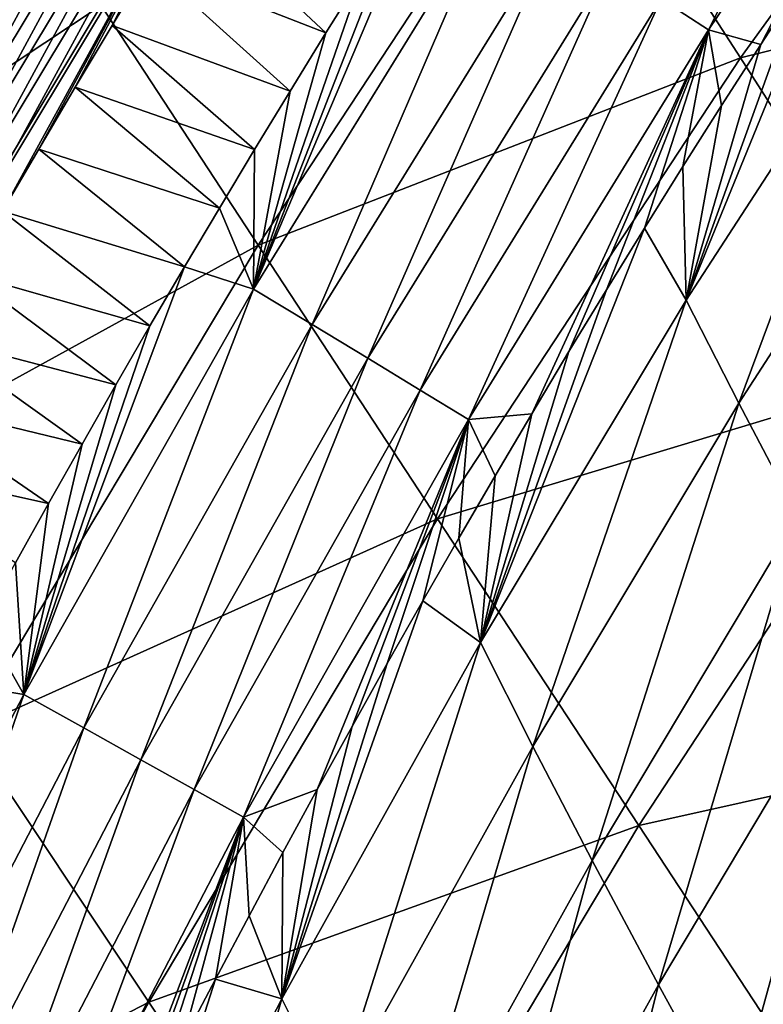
# Model space of a CAD drawing. Header units: millimetres. Extents: x -300 to 300, y -500 to 500.
# Tile 608 of 656: x -236 to -224, y 384 to 400. Entities that reach past the tile are written whole.
import ezdxf

# ---------------------------------------------------------------- set-up
doc = ezdxf.new("R2010")
doc.units = ezdxf.units.MM
doc.header["$LTSCALE"] = 81.481481
for name, color, linetype in [('20', 7, 'CONTINUOUS'), ('22', 7, 'CONTINUOUS'), ('24', 7, 'CONTINUOUS'), ('25', 7, 'CONTINUOUS'), ('33', 7, 'CONTINUOUS')]:
    doc.layers.add(name, color=color, linetype=linetype)

msp = doc.modelspace()

# ---------------------------------------------------------------- linework, layer by layer
at = {"layer": '20', "color": 7, "linetype": 'CONTINUOUS'}
for points in [[(-224.295, 399.792, 29.563), (-219.043, 407.049, 29.703), (-227.239, 404.346, 25.2), (-224.295, 399.792, 29.563)], [(-224.295, 399.792, 29.563), (-215.795, 401.894, 33.829), (-219.043, 407.049, 29.703), (-224.295, 399.792, 29.563)], [(-232.288, 396.692, 25.078), (-227.239, 404.346, 25.2), (-234.89, 400.658, 20.477), (-232.288, 396.692, 25.078)], [(-232.288, 396.692, 25.078), (-224.295, 399.792, 29.563), (-227.239, 404.346, 25.2), (-232.288, 396.692, 25.078)], [(-241.938, 395.997, 15.536), (-234.89, 400.658, 20.477), (-237.104, 404.047, 15.613), (-241.938, 395.997, 15.536)], [(-221.001, 394.671, 33.673), (-215.795, 401.894, 33.829), (-224.295, 399.792, 29.563), (-221.001, 394.671, 33.673)], [(-239.72, 392.605, 20.376), (-234.89, 400.658, 20.477), (-241.938, 395.997, 15.536), (-239.72, 392.605, 20.376)], [(-239.72, 392.605, 20.376), (-232.288, 396.692, 25.078), (-234.89, 400.658, 20.477), (-239.72, 392.605, 20.376)], [(-229.313, 392.161, 29.422), (-224.295, 399.792, 29.563), (-232.288, 396.692, 25.078), (-229.313, 392.161, 29.422)], [(-229.313, 392.161, 29.422), (-221.001, 394.671, 33.673), (-224.295, 399.792, 29.563), (-229.313, 392.161, 29.422)], [(-237.103, 388.652, 24.955), (-232.288, 396.692, 25.078), (-239.72, 392.605, 20.376), (-237.103, 388.652, 24.955)], [(-237.103, 388.652, 24.955), (-229.313, 392.161, 29.422), (-232.288, 396.692, 25.078), (-237.103, 388.652, 24.955)], [(-225.977, 387.08, 33.516), (-221.001, 394.671, 33.673), (-229.313, 392.161, 29.422), (-225.977, 387.08, 33.516)], [(-225.977, 387.08, 33.516), (-217.37, 388.997, 37.539), (-221.001, 394.671, 33.673), (-225.977, 387.08, 33.516)], [(-234.1, 384.152, 29.28), (-229.313, 392.161, 29.422), (-237.103, 388.652, 24.955), (-234.1, 384.152, 29.28)], [(-234.1, 384.152, 29.28), (-225.977, 387.08, 33.516), (-229.313, 392.161, 29.422), (-234.1, 384.152, 29.28)], [(-222.293, 381.462, 37.369), (-217.37, 388.997, 37.539), (-225.977, 387.08, 33.516), (-222.293, 381.462, 37.369)], [(-241.687, 380.219, 24.832), (-234.1, 384.152, 29.28), (-237.103, 388.652, 24.955), (-241.687, 380.219, 24.832)], [(-230.726, 379.117, 33.359), (-225.977, 387.08, 33.516), (-234.1, 384.152, 29.28), (-230.726, 379.117, 33.359)], [(-230.726, 379.117, 33.359), (-222.293, 381.462, 37.369), (-225.977, 387.08, 33.516), (-230.726, 379.117, 33.359)], [(-238.661, 375.756, 29.139), (-234.1, 384.152, 29.28), (-241.687, 380.219, 24.832), (-238.661, 375.756, 29.139)], [(-238.661, 375.756, 29.139), (-230.726, 379.117, 33.359), (-234.1, 384.152, 29.28), (-238.661, 375.756, 29.139)]]:
    msp.add_3dface(points, dxfattribs=at)
at = {"layer": '22', "color": 7, "linetype": 'CONTINUOUS'}
for points in [[(-221.658, 401.225, 10.031), (-225.192, 395.78, 10.011), (-222.641, 402.027, 8.385), (-221.658, 401.225, 10.031)], [(-222.641, 402.027, 8.385), (-225.192, 395.78, 10.011), (-223.304, 401.024, 8.39), (-222.641, 402.027, 8.385)], [(-225.192, 395.78, 10.011), (-221.658, 401.225, 10.031), (-224.32, 394.075, 11.939), (-225.192, 395.78, 10.011)], [(-224.32, 394.075, 11.939), (-221.658, 401.225, 10.031), (-220.782, 399.54, 11.968), (-224.32, 394.075, 11.939)], [(-223.304, 401.024, 8.39), (-225.192, 395.78, 10.011), (-223.959, 400.017, 8.395), (-223.304, 401.024, 8.39)], [(-223.959, 400.017, 8.395), (-225.192, 395.78, 10.011), (-224.608, 399.006, 8.4), (-223.959, 400.017, 8.395)], [(-224.32, 394.075, 11.939), (-220.782, 399.54, 11.968), (-223.336, 392.2, 13.854), (-224.32, 394.075, 11.939)], [(-224.608, 399.006, 8.4), (-225.192, 395.78, 10.011), (-225.25, 397.992, 8.405), (-224.608, 399.006, 8.4)], [(-225.25, 397.992, 8.405), (-225.192, 395.78, 10.011), (-225.886, 396.974, 8.411), (-225.25, 397.992, 8.405)], [(-225.192, 395.78, 10.011), (-228.603, 390.111, 10.001), (-225.886, 396.974, 8.411), (-225.192, 395.78, 10.011)], [(-225.886, 396.974, 8.411), (-228.603, 390.111, 10.001), (-226.514, 395.952, 8.416), (-225.886, 396.974, 8.411)], [(-226.514, 395.952, 8.416), (-228.603, 390.111, 10.001), (-227.136, 394.928, 8.423), (-226.514, 395.952, 8.416)], [(-228.603, 390.111, 10.001), (-225.192, 395.78, 10.011), (-227.734, 388.387, 11.917), (-228.603, 390.111, 10.001)], [(-227.734, 388.387, 11.917), (-225.192, 395.78, 10.011), (-224.32, 394.075, 11.939), (-227.734, 388.387, 11.917)], [(-227.136, 394.928, 8.423), (-228.603, 390.111, 10.001), (-227.752, 393.9, 8.429), (-227.136, 394.928, 8.423)], [(-227.734, 388.387, 11.917), (-224.32, 394.075, 11.939), (-226.752, 386.498, 13.822), (-227.734, 388.387, 11.917)], [(-226.752, 386.498, 13.822), (-224.32, 394.075, 11.939), (-223.336, 392.2, 13.854), (-226.752, 386.498, 13.822)], [(-227.752, 393.9, 8.429), (-228.603, 390.111, 10.001), (-228.361, 392.87, 8.435), (-227.752, 393.9, 8.429)], [(-228.361, 392.87, 8.435), (-228.603, 390.111, 10.001), (-228.963, 391.836, 8.442), (-228.361, 392.87, 8.435)], [(-226.752, 386.498, 13.822), (-223.336, 392.2, 13.854), (-225.651, 384.442, 15.712), (-226.752, 386.498, 13.822)], [(-225.651, 384.442, 15.712), (-223.336, 392.2, 13.854), (-222.237, 390.152, 15.755), (-225.651, 384.442, 15.712)], [(-228.963, 391.836, 8.442), (-228.603, 390.111, 10.001), (-229.559, 390.8, 8.448), (-228.963, 391.836, 8.442)], [(-228.603, 390.111, 10.001), (-231.892, 384.211, 9.999), (-229.559, 390.8, 8.448), (-228.603, 390.111, 10.001)], [(-229.559, 390.8, 8.448), (-231.892, 384.211, 9.999), (-230.148, 389.761, 8.455), (-229.559, 390.8, 8.448)], [(-231.892, 384.211, 9.999), (-228.603, 390.111, 10.001), (-231.027, 382.473, 11.903), (-231.892, 384.211, 9.999)], [(-231.027, 382.473, 11.903), (-228.603, 390.111, 10.001), (-227.734, 388.387, 11.917), (-231.027, 382.473, 11.903)], [(-225.651, 384.442, 15.712), (-222.237, 390.152, 15.755), (-224.43, 382.216, 17.586), (-225.651, 384.442, 15.712)], [(-224.43, 382.216, 17.586), (-222.237, 390.152, 15.755), (-221.018, 387.931, 17.64), (-224.43, 382.216, 17.586)], [(-230.148, 389.761, 8.455), (-231.892, 384.211, 9.999), (-230.73, 388.72, 8.462), (-230.148, 389.761, 8.455)], [(-230.73, 388.72, 8.462), (-231.892, 384.211, 9.999), (-231.306, 387.677, 8.469), (-230.73, 388.72, 8.462)], [(-231.027, 382.473, 11.903), (-227.734, 388.387, 11.917), (-230.046, 380.572, 13.795), (-231.027, 382.473, 11.903)], [(-230.046, 380.572, 13.795), (-227.734, 388.387, 11.917), (-226.752, 386.498, 13.822), (-230.046, 380.572, 13.795)], [(-224.43, 382.216, 17.586), (-221.018, 387.931, 17.64), (-223.085, 379.82, 19.439), (-224.43, 382.216, 17.586)], [(-231.306, 387.677, 8.469), (-231.892, 384.211, 9.999), (-231.875, 386.631, 8.477), (-231.306, 387.677, 8.469)], [(-231.875, 386.631, 8.477), (-231.892, 384.211, 9.999), (-232.438, 385.584, 8.484), (-231.875, 386.631, 8.477)], [(-230.046, 380.572, 13.795), (-226.752, 386.498, 13.822), (-228.945, 378.509, 15.674), (-230.046, 380.572, 13.795)], [(-228.945, 378.509, 15.674), (-226.752, 386.498, 13.822), (-225.651, 384.442, 15.712), (-228.945, 378.509, 15.674)], [(-232.438, 385.584, 8.484), (-231.892, 384.211, 9.999), (-232.995, 384.535, 8.492), (-232.438, 385.584, 8.484)], [(-231.892, 384.211, 9.999), (-235.061, 378.079, 10.004), (-232.995, 384.535, 8.492), (-231.892, 384.211, 9.999)], [(-232.995, 384.535, 8.492), (-235.061, 378.079, 10.004), (-233.545, 383.483, 8.499), (-232.995, 384.535, 8.492)], [(-228.945, 378.509, 15.674), (-225.651, 384.442, 15.712), (-227.721, 376.282, 17.536), (-228.945, 378.509, 15.674)], [(-227.721, 376.282, 17.536), (-225.651, 384.442, 15.712), (-224.43, 382.216, 17.586), (-227.721, 376.282, 17.536)], [(-235.061, 378.079, 10.004), (-231.892, 384.211, 9.999), (-234.2, 376.328, 11.895), (-235.061, 378.079, 10.004)], [(-234.2, 376.328, 11.895), (-231.892, 384.211, 9.999), (-231.027, 382.473, 11.903), (-234.2, 376.328, 11.895)]]:
    msp.add_3dface(points, dxfattribs=at)
at = {"layer": '24', "color": 7, "linetype": 'CONTINUOUS'}
for points in [[(-233.468, 402.363, 1.038), (-231.163, 400.206, 2.827), (-234.09, 401.348, 1.039), (-233.468, 402.363, 1.038)], [(-230.563, 401.167, 2.827), (-231.163, 400.206, 2.827), (-233.468, 402.363, 1.038), (-230.563, 401.167, 2.827)], [(-234.09, 401.348, 1.039), (-231.757, 399.241, 2.826), (-234.707, 400.33, 1.04), (-234.09, 401.348, 1.039)], [(-231.163, 400.206, 2.827), (-231.757, 399.241, 2.826), (-234.09, 401.348, 1.039), (-231.163, 400.206, 2.827)], [(-234.707, 400.33, 1.04), (-232.346, 398.273, 2.825), (-235.317, 399.307, 1.041), (-234.707, 400.33, 1.04)], [(-231.757, 399.241, 2.826), (-232.346, 398.273, 2.825), (-234.707, 400.33, 1.04), (-231.757, 399.241, 2.826)], [(-235.317, 399.307, 1.041), (-232.929, 397.303, 2.824), (-235.922, 398.281, 1.042), (-235.317, 399.307, 1.041)], [(-232.346, 398.273, 2.825), (-232.929, 397.303, 2.824), (-235.317, 399.307, 1.041), (-232.346, 398.273, 2.825)], [(-235.922, 398.281, 1.042), (-233.507, 396.33, 2.823), (-236.52, 397.252, 1.043), (-235.922, 398.281, 1.042)], [(-232.929, 397.303, 2.824), (-233.507, 396.33, 2.823), (-235.922, 398.281, 1.042), (-232.929, 397.303, 2.824)], [(-236.52, 397.252, 1.043), (-234.079, 395.354, 2.822), (-237.113, 396.218, 1.044), (-236.52, 397.252, 1.043)], [(-233.507, 396.33, 2.823), (-234.079, 395.354, 2.822), (-236.52, 397.252, 1.043), (-233.507, 396.33, 2.823)], [(-237.113, 396.218, 1.044), (-234.645, 394.376, 2.821), (-237.699, 395.181, 1.045), (-237.113, 396.218, 1.044)], [(-234.079, 395.354, 2.822), (-234.645, 394.376, 2.821), (-237.113, 396.218, 1.044), (-234.079, 395.354, 2.822)], [(-237.699, 395.181, 1.045), (-235.205, 393.396, 2.82), (-238.28, 394.141, 1.046), (-237.699, 395.181, 1.045)], [(-234.645, 394.376, 2.821), (-235.205, 393.396, 2.82), (-237.699, 395.181, 1.045), (-234.645, 394.376, 2.821)], [(-238.28, 394.141, 1.046), (-235.76, 392.414, 2.819), (-238.855, 393.098, 1.047), (-238.28, 394.141, 1.046)], [(-235.205, 393.396, 2.82), (-235.76, 392.414, 2.819), (-238.28, 394.141, 1.046), (-235.205, 393.396, 2.82)], [(-235.76, 392.414, 2.819), (-236.308, 391.429, 2.818), (-238.855, 393.098, 1.047), (-235.76, 392.414, 2.819)]]:
    msp.add_3dface(points, dxfattribs=at)
at = {"layer": '25', "color": 7, "linetype": 'CONTINUOUS'}
for points in [[(-221.375, 407.058, 6.242), (-224.825, 400.255, 7.3), (-225.609, 400.77, 6.258), (-221.375, 407.058, 6.242)], [(-220.611, 406.513, 7.279), (-224.825, 400.255, 7.3), (-221.375, 407.058, 6.242), (-220.611, 406.513, 7.279)], [(-220.611, 406.513, 7.279), (-223.959, 400.017, 8.395), (-224.825, 400.255, 7.3), (-220.611, 406.513, 7.279)], [(-223.304, 401.024, 8.39), (-223.959, 400.017, 8.395), (-220.611, 406.513, 7.279), (-223.304, 401.024, 8.39)], [(-229.957, 402.125, 2.828), (-229.346, 403.08, 2.829), (-232.366, 395.963, 3.557), (-229.957, 402.125, 2.828)], [(-229.346, 403.08, 2.829), (-228.306, 402.539, 3.556), (-232.366, 395.963, 3.557), (-229.346, 403.08, 2.829)], [(-228.306, 402.539, 3.556), (-231.393, 395.375, 4.386), (-232.366, 395.963, 3.557), (-228.306, 402.539, 3.556)], [(-227.356, 401.916, 4.379), (-231.393, 395.375, 4.386), (-228.306, 402.539, 3.556), (-227.356, 401.916, 4.379)], [(-230.563, 401.167, 2.827), (-229.957, 402.125, 2.828), (-232.366, 395.963, 3.557), (-230.563, 401.167, 2.827)], [(-227.356, 401.916, 4.379), (-230.47, 394.817, 5.295), (-231.393, 395.375, 4.386), (-227.356, 401.916, 4.379)], [(-226.455, 401.325, 5.282), (-230.47, 394.817, 5.295), (-227.356, 401.916, 4.379), (-226.455, 401.325, 5.282)], [(-226.455, 401.325, 5.282), (-229.604, 394.292, 6.278), (-230.47, 394.817, 5.295), (-226.455, 401.325, 5.282)], [(-225.609, 400.77, 6.258), (-229.604, 394.292, 6.278), (-226.455, 401.325, 5.282), (-225.609, 400.77, 6.258)], [(-231.163, 400.206, 2.827), (-230.563, 401.167, 2.827), (-232.366, 395.963, 3.557), (-231.163, 400.206, 2.827)], [(-225.609, 400.77, 6.258), (-228.802, 393.806, 7.328), (-229.604, 394.292, 6.278), (-225.609, 400.77, 6.258)], [(-224.825, 400.255, 7.3), (-228.802, 393.806, 7.328), (-225.609, 400.77, 6.258), (-224.825, 400.255, 7.3)], [(-231.757, 399.241, 2.826), (-231.163, 400.206, 2.827), (-232.366, 395.963, 3.557), (-231.757, 399.241, 2.826)], [(-224.825, 400.255, 7.3), (-227.752, 393.9, 8.429), (-228.802, 393.806, 7.328), (-224.825, 400.255, 7.3)], [(-227.136, 394.928, 8.423), (-227.752, 393.9, 8.429), (-224.825, 400.255, 7.3), (-227.136, 394.928, 8.423)], [(-226.514, 395.952, 8.416), (-227.136, 394.928, 8.423), (-224.825, 400.255, 7.3), (-226.514, 395.952, 8.416)], [(-225.886, 396.974, 8.411), (-226.514, 395.952, 8.416), (-224.825, 400.255, 7.3), (-225.886, 396.974, 8.411)], [(-225.25, 397.992, 8.405), (-225.886, 396.974, 8.411), (-224.825, 400.255, 7.3), (-225.25, 397.992, 8.405)], [(-224.608, 399.006, 8.4), (-225.25, 397.992, 8.405), (-224.825, 400.255, 7.3), (-224.608, 399.006, 8.4)], [(-223.959, 400.017, 8.395), (-224.608, 399.006, 8.4), (-224.825, 400.255, 7.3), (-223.959, 400.017, 8.395)], [(-232.346, 398.273, 2.825), (-231.757, 399.241, 2.826), (-232.366, 395.963, 3.557), (-232.346, 398.273, 2.825)], [(-232.929, 397.303, 2.824), (-232.346, 398.273, 2.825), (-232.366, 395.963, 3.557), (-232.929, 397.303, 2.824)], [(-233.507, 396.33, 2.823), (-232.929, 397.303, 2.824), (-232.366, 395.963, 3.557), (-233.507, 396.33, 2.823)], [(-234.079, 395.354, 2.822), (-233.507, 396.33, 2.823), (-236.168, 389.25, 3.557), (-234.079, 395.354, 2.822)], [(-233.507, 396.33, 2.823), (-232.366, 395.963, 3.557), (-236.168, 389.25, 3.557), (-233.507, 396.33, 2.823)], [(-232.366, 395.963, 3.557), (-235.173, 388.695, 4.394), (-236.168, 389.25, 3.557), (-232.366, 395.963, 3.557)], [(-231.393, 395.375, 4.386), (-235.173, 388.695, 4.394), (-232.366, 395.963, 3.557), (-231.393, 395.375, 4.386)], [(-234.645, 394.376, 2.821), (-234.079, 395.354, 2.822), (-236.168, 389.25, 3.557), (-234.645, 394.376, 2.821)], [(-231.393, 395.375, 4.386), (-234.23, 388.168, 5.312), (-235.173, 388.695, 4.394), (-231.393, 395.375, 4.386)], [(-230.47, 394.817, 5.295), (-234.23, 388.168, 5.312), (-231.393, 395.375, 4.386), (-230.47, 394.817, 5.295)], [(-230.47, 394.817, 5.295), (-233.347, 387.673, 6.304), (-234.23, 388.168, 5.312), (-230.47, 394.817, 5.295)], [(-229.604, 394.292, 6.278), (-233.347, 387.673, 6.304), (-230.47, 394.817, 5.295), (-229.604, 394.292, 6.278)], [(-235.205, 393.396, 2.82), (-234.645, 394.376, 2.821), (-236.168, 389.25, 3.557), (-235.205, 393.396, 2.82)], [(-229.604, 394.292, 6.278), (-232.53, 387.215, 7.362), (-233.347, 387.673, 6.304), (-229.604, 394.292, 6.278)], [(-228.802, 393.806, 7.328), (-232.53, 387.215, 7.362), (-229.604, 394.292, 6.278), (-228.802, 393.806, 7.328)], [(-227.752, 393.9, 8.429), (-228.361, 392.87, 8.435), (-228.802, 393.806, 7.328), (-227.752, 393.9, 8.429)], [(-228.802, 393.806, 7.328), (-231.306, 387.677, 8.469), (-232.53, 387.215, 7.362), (-228.802, 393.806, 7.328)], [(-230.73, 388.72, 8.462), (-231.306, 387.677, 8.469), (-228.802, 393.806, 7.328), (-230.73, 388.72, 8.462)], [(-230.148, 389.761, 8.455), (-230.73, 388.72, 8.462), (-228.802, 393.806, 7.328), (-230.148, 389.761, 8.455)], [(-229.559, 390.8, 8.448), (-230.148, 389.761, 8.455), (-228.802, 393.806, 7.328), (-229.559, 390.8, 8.448)], [(-228.963, 391.836, 8.442), (-229.559, 390.8, 8.448), (-228.802, 393.806, 7.328), (-228.963, 391.836, 8.442)], [(-228.361, 392.87, 8.435), (-228.963, 391.836, 8.442), (-228.802, 393.806, 7.328), (-228.361, 392.87, 8.435)], [(-235.76, 392.414, 2.819), (-235.205, 393.396, 2.82), (-236.168, 389.25, 3.557), (-235.76, 392.414, 2.819)], [(-236.308, 391.429, 2.818), (-235.76, 392.414, 2.819), (-236.168, 389.25, 3.557), (-236.308, 391.429, 2.818)], [(-236.851, 390.443, 2.817), (-236.308, 391.429, 2.818), (-236.168, 389.25, 3.557), (-236.851, 390.443, 2.817)], [(-237.389, 389.456, 2.816), (-236.851, 390.443, 2.817), (-236.168, 389.25, 3.557), (-237.389, 389.456, 2.816)], [(-237.389, 389.456, 2.816), (-236.168, 389.25, 3.557), (-239.728, 382.409, 3.557), (-237.389, 389.456, 2.816)], [(-236.168, 389.25, 3.557), (-238.714, 381.886, 4.403), (-239.728, 382.409, 3.557), (-236.168, 389.25, 3.557)], [(-235.173, 388.695, 4.394), (-238.714, 381.886, 4.403), (-236.168, 389.25, 3.557), (-235.173, 388.695, 4.394)], [(-235.173, 388.695, 4.394), (-237.754, 381.389, 5.33), (-238.714, 381.886, 4.403), (-235.173, 388.695, 4.394)], [(-234.23, 388.168, 5.312), (-237.754, 381.389, 5.33), (-235.173, 388.695, 4.394), (-234.23, 388.168, 5.312)], [(-234.23, 388.168, 5.312), (-236.856, 380.923, 6.333), (-237.754, 381.389, 5.33), (-234.23, 388.168, 5.312)], [(-233.347, 387.673, 6.304), (-236.856, 380.923, 6.333), (-234.23, 388.168, 5.312), (-233.347, 387.673, 6.304)], [(-233.347, 387.673, 6.304), (-236.025, 380.491, 7.401), (-236.856, 380.923, 6.333), (-233.347, 387.673, 6.304)], [(-232.53, 387.215, 7.362), (-236.025, 380.491, 7.401), (-233.347, 387.673, 6.304), (-232.53, 387.215, 7.362)], [(-231.306, 387.677, 8.469), (-231.875, 386.631, 8.477), (-232.53, 387.215, 7.362), (-231.306, 387.677, 8.469)], [(-232.53, 387.215, 7.362), (-235.161, 380.316, 8.523), (-236.025, 380.491, 7.401), (-232.53, 387.215, 7.362)], [(-234.628, 381.374, 8.515), (-235.161, 380.316, 8.523), (-232.53, 387.215, 7.362), (-234.628, 381.374, 8.515)], [(-234.09, 382.43, 8.507), (-234.628, 381.374, 8.515), (-232.53, 387.215, 7.362), (-234.09, 382.43, 8.507)], [(-233.545, 383.483, 8.499), (-234.09, 382.43, 8.507), (-232.53, 387.215, 7.362), (-233.545, 383.483, 8.499)], [(-232.995, 384.535, 8.492), (-233.545, 383.483, 8.499), (-232.53, 387.215, 7.362), (-232.995, 384.535, 8.492)], [(-232.438, 385.584, 8.484), (-232.995, 384.535, 8.492), (-232.53, 387.215, 7.362), (-232.438, 385.584, 8.484)], [(-231.875, 386.631, 8.477), (-232.438, 385.584, 8.484), (-232.53, 387.215, 7.362), (-231.875, 386.631, 8.477)]]:
    msp.add_3dface(points, dxfattribs=at)
at = {"layer": '33', "color": 7, "linetype": 'CONTINUOUS'}
for points in [[(-238.118, 397.841, 0.514), (-234.686, 404.196, 0.5), (-234.131, 404.457, 0.514), (-238.118, 397.841, 0.514)], [(-238.118, 397.841, 0.514), (-234.131, 404.457, 0.514), (-237.813, 397.665, 0.559), (-238.118, 397.841, 0.514)], [(-237.813, 397.665, 0.559), (-234.131, 404.457, 0.514), (-233.834, 404.271, 0.559), (-237.813, 397.665, 0.559)], [(-237.813, 397.665, 0.559), (-233.834, 404.271, 0.559), (-237.511, 397.491, 0.636), (-237.813, 397.665, 0.559)], [(-237.511, 397.491, 0.636), (-233.834, 404.271, 0.559), (-233.541, 404.086, 0.635), (-237.511, 397.491, 0.636)], [(-235.131, 403.481, 0.5), (-234.686, 404.196, 0.5), (-238.118, 397.841, 0.514), (-235.131, 403.481, 0.5)], [(-237.511, 397.491, 0.636), (-233.541, 404.086, 0.635), (-237.217, 397.321, 0.743), (-237.511, 397.491, 0.636)], [(-237.217, 397.321, 0.743), (-233.541, 404.086, 0.635), (-233.254, 403.905, 0.741), (-237.217, 397.321, 0.743)], [(-237.217, 397.321, 0.743), (-233.254, 403.905, 0.741), (-236.933, 397.157, 0.88), (-237.217, 397.321, 0.743)], [(-236.933, 397.157, 0.88), (-233.254, 403.905, 0.741), (-232.978, 403.731, 0.876), (-236.933, 397.157, 0.88)], [(-236.52, 397.252, 1.043), (-236.933, 397.157, 0.88), (-232.978, 403.731, 0.876), (-236.52, 397.252, 1.043)], [(-235.922, 398.281, 1.042), (-236.52, 397.252, 1.043), (-232.978, 403.731, 0.876), (-235.922, 398.281, 1.042)], [(-235.317, 399.307, 1.041), (-235.922, 398.281, 1.042), (-232.978, 403.731, 0.876), (-235.317, 399.307, 1.041)], [(-234.707, 400.33, 1.04), (-235.317, 399.307, 1.041), (-232.978, 403.731, 0.876), (-234.707, 400.33, 1.04)], [(-234.09, 401.348, 1.039), (-234.707, 400.33, 1.04), (-232.978, 403.731, 0.876), (-234.09, 401.348, 1.039)], [(-235.576, 402.761, 0.5), (-235.131, 403.481, 0.5), (-238.118, 397.841, 0.514), (-235.576, 402.761, 0.5)], [(-236.02, 402.035, 0.5), (-235.576, 402.761, 0.5), (-238.118, 397.841, 0.514), (-236.02, 402.035, 0.5)], [(-236.463, 401.303, 0.5), (-236.02, 402.035, 0.5), (-238.118, 397.841, 0.514), (-236.463, 401.303, 0.5)]]:
    msp.add_3dface(points, dxfattribs=at)

doc.saveas('drawing.dxf')
